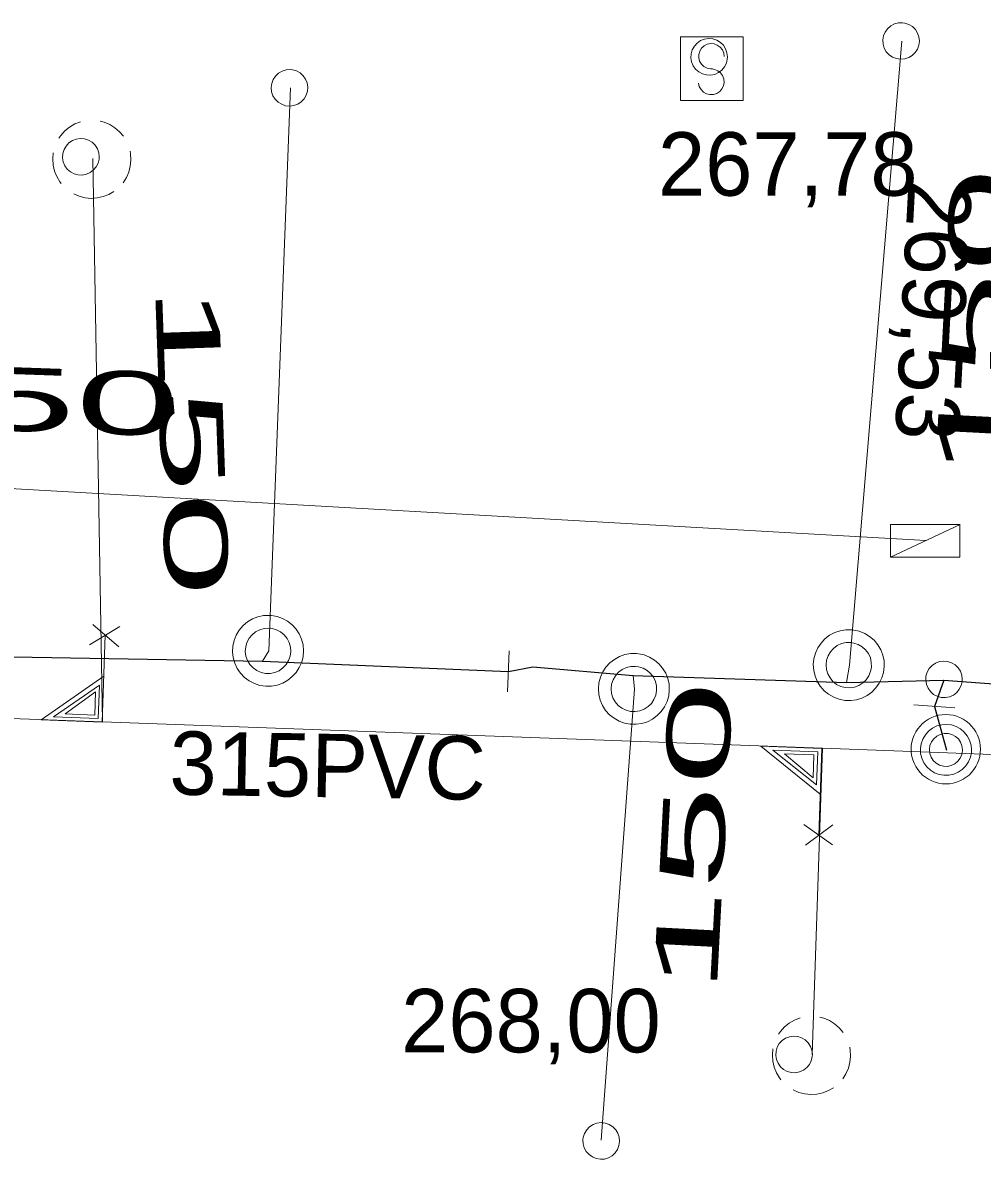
# Model space of a CAD drawing. Extents: x -732096 to -731933, y -1048703 to -1047964.
# Drawn here: x -731975.52 to -731963.43, y -1048614.94 to -1048600.61 of the extents above; entities that cross this region are included whole.
import ezdxf

# ---------------------------------------------------------------- set-up
doc = ezdxf.new("R2010")
doc.units = 0
doc.header["$LTSCALE"] = 0.32
doc.layers.add('1', color=7, linetype='Continuous')
for name, color, linetype, lineweight in [('18', 7, 'Continuous', 13), ('20', 7, 'Continuous', 13), ('49', 7, 'Continuous', 13), ('8', 7, 'Continuous', 13)]:
    doc.layers.add(name, color=color, linetype=linetype, lineweight=lineweight)

msp = doc.modelspace()

# ---------------------------------------------------------------- linework, layer by layer
at = {"layer": '18'}
for p, q in [((-731964.582, -1048607.349), (-731963.708, -1048606.937)), ((-731974.299, -1048608.221), (-731974.679, -1048608.451)), ((-731974.637, -1048608.197), (-731974.312, -1048608.478)), ((-731965.315, -1048610.976), (-731965.677, -1048610.719)), ((-731965.654, -1048610.977), (-731965.31, -1048610.721))]:
    msp.add_line(p, q, dxfattribs=at)
for points in [[(-731974.793, -1048601.857), (-731974.864, -1048601.885), (-731974.931, -1048601.924), (-731974.991, -1048601.972), (-731975.042, -1048602.029), (-731975.066, -1048602.063)], [(-731974.252, -1048602.04), (-731974.302, -1048601.982), (-731974.36, -1048601.932), (-731974.425, -1048601.891), (-731974.496, -1048601.862), (-731974.545, -1048601.848)], [(-731975.138, -1048602.249), (-731975.144, -1048602.326), (-731975.139, -1048602.403), (-731975.122, -1048602.478), (-731975.093, -1048602.549), (-731975.053, -1048602.615), (-731975.037, -1048602.637)], [(-731974.257, -1048602.626), (-731974.216, -1048602.561), (-731974.185, -1048602.491), (-731974.166, -1048602.416), (-731974.158, -1048602.34), (-731974.163, -1048602.263), (-731974.169, -1048602.228)], [(-731974.88, -1048602.766), (-731974.81, -1048602.797), (-731974.735, -1048602.816), (-731974.659, -1048602.823), (-731974.582, -1048602.818), (-731974.507, -1048602.801), (-731974.435, -1048602.773), (-731974.375, -1048602.738)], [(-731974.481, -1048608.332), (-731974.522, -1048609.426), (-731975.291, -1048609.398), (-731974.5, -1048608.848)], [(-731974.555, -1048608.965), (-731974.57, -1048609.38), (-731975.136, -1048609.359), (-731974.555, -1048608.963)], [(-731974.605, -1048609.047), (-731974.615, -1048609.338), (-731974.987, -1048609.325), (-731974.604, -1048609.047)], [(-731965.489, -1048610.854), (-731965.449, -1048609.759), (-731966.219, -1048609.73), (-731965.47, -1048610.336)], [(-731965.516, -1048610.217), (-731965.501, -1048609.801), (-731966.066, -1048609.78), (-731965.516, -1048610.218)], [(-731965.56, -1048610.131), (-731965.55, -1048609.84), (-731965.92, -1048609.827), (-731965.558, -1048610.131)], [(-731965.723, -1048613.157), (-731965.794, -1048613.185), (-731965.86, -1048613.224), (-731965.921, -1048613.272), (-731965.972, -1048613.329), (-731965.995, -1048613.363)], [(-731965.181, -1048613.34), (-731965.232, -1048613.282), (-731965.289, -1048613.232), (-731965.355, -1048613.191), (-731965.426, -1048613.162), (-731965.475, -1048613.148)], [(-731965.186, -1048613.926), (-731965.146, -1048613.861), (-731965.115, -1048613.791), (-731965.095, -1048613.716), (-731965.088, -1048613.64), (-731965.093, -1048613.563), (-731965.098, -1048613.528)], [(-731966.068, -1048613.549), (-731966.073, -1048613.626), (-731966.068, -1048613.703), (-731966.051, -1048613.778), (-731966.022, -1048613.849), (-731965.982, -1048613.915), (-731965.967, -1048613.937)], [(-731965.809, -1048614.066), (-731965.74, -1048614.097), (-731965.664, -1048614.116), (-731965.588, -1048614.123), (-731965.512, -1048614.118), (-731965.436, -1048614.101), (-731965.365, -1048614.073), (-731965.304, -1048614.038)]]:
    msp.add_lwpolyline(points, dxfattribs=at)
for points in [[(-731974.558, -1048602.299), (-731974.564, -1048602.247), (-731974.581, -1048602.197), (-731974.61, -1048602.153), (-731974.648, -1048602.116), (-731974.693, -1048602.089), (-731974.743, -1048602.073), (-731974.795, -1048602.068), (-731974.847, -1048602.075), (-731974.896, -1048602.094), (-731974.94, -1048602.124), (-731974.975, -1048602.163), (-731975.001, -1048602.208), (-731975.016, -1048602.259), (-731975.019, -1048602.311), (-731975.011, -1048602.363), (-731974.99, -1048602.411), (-731974.96, -1048602.454), (-731974.92, -1048602.489), (-731974.874, -1048602.513), (-731974.823, -1048602.527), (-731974.771, -1048602.529), (-731974.719, -1048602.519), (-731974.671, -1048602.497), (-731974.629, -1048602.465), (-731974.596, -1048602.425), (-731974.572, -1048602.378), (-731974.559, -1048602.327)], [(-731964.586, -1048606.937), (-731963.712, -1048606.937), (-731963.712, -1048607.349), (-731964.586, -1048607.349)], [(-731965.569, -1048613.618), (-731965.575, -1048613.566), (-731965.593, -1048613.516), (-731965.621, -1048613.472), (-731965.659, -1048613.435), (-731965.704, -1048613.408), (-731965.754, -1048613.392), (-731965.806, -1048613.387), (-731965.858, -1048613.394), (-731965.907, -1048613.413), (-731965.951, -1048613.443), (-731965.986, -1048613.482), (-731966.012, -1048613.527), (-731966.027, -1048613.578), (-731966.03, -1048613.63), (-731966.022, -1048613.682), (-731966.001, -1048613.73), (-731965.971, -1048613.773), (-731965.931, -1048613.808), (-731965.885, -1048613.832), (-731965.834, -1048613.846), (-731965.782, -1048613.848), (-731965.73, -1048613.838), (-731965.682, -1048613.816), (-731965.64, -1048613.784), (-731965.607, -1048613.744), (-731965.583, -1048613.697), (-731965.571, -1048613.646)]]:
    msp.add_lwpolyline(points, close=True, dxfattribs=at)
at = {"layer": '20'}
msp.add_lwpolyline([(-731952.101, -1048610.247), (-731962.631, -1048609.861), (-731965.443, -1048609.757), (-731974.517, -1048609.425), (-731987.18, -1048608.96)], dxfattribs=at)
msp.add_lwpolyline([(-731952.101, -1048610.247), (-731962.631, -1048609.861), (-731965.443, -1048609.757), (-731974.517, -1048609.425), (-731987.18, -1048608.96)], dxfattribs=at)
at = {"layer": '49'}
for p, q in [((-731974.64, -1048602.32), (-731974.517, -1048609.425)), ((-731974.64, -1048602.32), (-731974.517, -1048609.425)), ((-731964.14, -1048607.139), (-731986.302, -1048605.878)), ((-731964.14, -1048607.139), (-731986.302, -1048605.878)), ((-731965.57, -1048613.62), (-731965.443, -1048609.757)), ((-731965.57, -1048613.62), (-731965.443, -1048609.757))]:
    msp.add_line(p, q, dxfattribs=at)
at = {"layer": '8'}
for p, q in [((-731969.389, -1048608.53), (-731969.41, -1048609.047)), ((-731967.829, -1048608.84), (-731967.809, -1048609.01)), ((-731967.809, -1048609.01), (-731968.23, -1048614.7)), ((-731964.288, -1048609.211), (-731963.773, -1048609.248))]:
    msp.add_line(p, q, dxfattribs=at)
for points in [[(-731964.431, -1048600.608), (-731964.483, -1048600.61), (-731964.534, -1048600.624), (-731964.58, -1048600.648), (-731964.621, -1048600.683), (-731964.651, -1048600.725), (-731964.671, -1048600.774), (-731964.681, -1048600.825), (-731964.678, -1048600.878), (-731964.663, -1048600.928), (-731964.637, -1048600.974), (-731964.601, -1048601.013), (-731964.558, -1048601.042), (-731964.509, -1048601.061), (-731964.457, -1048601.069), (-731964.405, -1048601.065), (-731964.355, -1048601.048), (-731964.31, -1048601.022), (-731964.272, -1048600.985), (-731964.244, -1048600.941), (-731964.226, -1048600.892), (-731964.219, -1048600.84), (-731964.225, -1048600.787), (-731964.243, -1048600.738), (-731964.271, -1048600.693), (-731964.308, -1048600.657), (-731964.353, -1048600.629), (-731964.403, -1048600.613)], [(-731967.23, -1048600.787), (-731966.441, -1048600.787), (-731966.441, -1048601.587), (-731967.23, -1048601.587)], [(-731966.639, -1048601.039), (-731966.645, -1048600.987), (-731966.663, -1048600.937), (-731966.691, -1048600.893), (-731966.729, -1048600.856), (-731966.774, -1048600.829), (-731966.824, -1048600.813), (-731966.876, -1048600.808), (-731966.928, -1048600.815), (-731966.977, -1048600.834), (-731967.021, -1048600.864), (-731967.056, -1048600.903), (-731967.082, -1048600.948), (-731967.097, -1048600.999), (-731967.1, -1048601.051), (-731967.092, -1048601.103), (-731967.071, -1048601.151), (-731967.041, -1048601.194), (-731967.001, -1048601.229), (-731966.955, -1048601.253), (-731966.904, -1048601.267), (-731966.852, -1048601.269), (-731966.8, -1048601.259), (-731966.752, -1048601.237), (-731966.71, -1048601.205), (-731966.677, -1048601.165), (-731966.653, -1048601.118), (-731966.641, -1048601.067)], [(-731972.15, -1048601.198), (-731972.202, -1048601.202), (-731972.253, -1048601.218), (-731972.298, -1048601.245), (-731972.337, -1048601.281), (-731972.365, -1048601.325), (-731972.383, -1048601.375), (-731972.39, -1048601.426), (-731972.385, -1048601.479), (-731972.368, -1048601.528), (-731972.34, -1048601.573), (-731972.302, -1048601.61), (-731972.258, -1048601.637), (-731972.208, -1048601.654), (-731972.156, -1048601.659), (-731972.103, -1048601.653), (-731972.055, -1048601.634), (-731972.011, -1048601.606), (-731971.974, -1048601.567), (-731971.948, -1048601.522), (-731971.932, -1048601.472), (-731971.928, -1048601.42), (-731971.936, -1048601.368), (-731971.957, -1048601.319), (-731971.987, -1048601.276), (-731972.026, -1048601.241), (-731972.072, -1048601.215), (-731972.122, -1048601.201)], [(-731972.413, -1048608.081), (-731972.486, -1048608.085), (-731972.558, -1048608.1), (-731972.626, -1048608.126), (-731972.688, -1048608.164), (-731972.745, -1048608.211), (-731972.792, -1048608.266), (-731972.83, -1048608.329), (-731972.857, -1048608.397), (-731972.873, -1048608.468), (-731972.877, -1048608.542), (-731972.869, -1048608.614), (-731972.848, -1048608.685), (-731972.818, -1048608.751), (-731972.776, -1048608.811), (-731972.725, -1048608.864), (-731972.667, -1048608.907), (-731972.601, -1048608.941), (-731972.532, -1048608.964), (-731972.459, -1048608.974), (-731972.386, -1048608.973), (-731972.314, -1048608.96), (-731972.245, -1048608.935), (-731972.181, -1048608.9), (-731972.124, -1048608.854), (-731972.075, -1048608.8), (-731972.036, -1048608.738), (-731972.006, -1048608.671), (-731971.988, -1048608.6), (-731971.983, -1048608.527), (-731971.989, -1048608.454), (-731972.007, -1048608.383), (-731972.037, -1048608.316), (-731972.076, -1048608.254), (-731972.125, -1048608.2), (-731972.184, -1048608.155), (-731972.247, -1048608.12), (-731972.316, -1048608.096), (-731972.388, -1048608.083)], [(-731972.419, -1048608.242), (-731972.477, -1048608.246), (-731972.534, -1048608.262), (-731972.586, -1048608.288), (-731972.631, -1048608.325), (-731972.669, -1048608.37), (-731972.696, -1048608.422), (-731972.712, -1048608.478), (-731972.717, -1048608.537), (-731972.709, -1048608.595), (-731972.689, -1048608.65), (-731972.659, -1048608.701), (-731972.619, -1048608.743), (-731972.572, -1048608.777), (-731972.517, -1048608.801), (-731972.461, -1048608.813), (-731972.402, -1048608.813), (-731972.344, -1048608.802), (-731972.29, -1048608.779), (-731972.243, -1048608.744), (-731972.202, -1048608.702), (-731972.173, -1048608.652), (-731972.152, -1048608.597), (-731972.144, -1048608.539), (-731972.148, -1048608.481), (-731972.163, -1048608.424), (-731972.19, -1048608.372), (-731972.227, -1048608.327), (-731972.272, -1048608.29), (-731972.324, -1048608.263), (-731972.38, -1048608.247)], [(-731965.073, -1048608.263), (-731965.146, -1048608.263), (-731965.218, -1048608.275), (-731965.287, -1048608.298), (-731965.351, -1048608.333), (-731965.41, -1048608.377), (-731965.46, -1048608.43), (-731965.5, -1048608.491), (-731965.531, -1048608.558), (-731965.55, -1048608.629), (-731965.557, -1048608.702), (-731965.552, -1048608.775), (-731965.535, -1048608.847), (-731965.507, -1048608.913), (-731965.469, -1048608.976), (-731965.42, -1048609.031), (-731965.364, -1048609.077), (-731965.299, -1048609.113), (-731965.231, -1048609.139), (-731965.159, -1048609.153), (-731965.086, -1048609.155), (-731965.014, -1048609.145), (-731964.944, -1048609.124), (-731964.878, -1048609.091), (-731964.819, -1048609.048), (-731964.768, -1048608.996), (-731964.726, -1048608.937), (-731964.693, -1048608.871), (-731964.672, -1048608.801), (-731964.663, -1048608.728), (-731964.666, -1048608.655), (-731964.681, -1048608.583), (-731964.707, -1048608.515), (-731964.744, -1048608.451), (-731964.791, -1048608.395), (-731964.847, -1048608.347), (-731964.909, -1048608.309), (-731964.977, -1048608.282), (-731965.048, -1048608.266)], [(-731965.086, -1048608.424), (-731965.144, -1048608.425), (-731965.202, -1048608.438), (-731965.255, -1048608.462), (-731965.302, -1048608.497), (-731965.342, -1048608.54), (-731965.371, -1048608.59), (-731965.39, -1048608.646), (-731965.397, -1048608.705), (-731965.391, -1048608.762), (-731965.374, -1048608.819), (-731965.346, -1048608.87), (-731965.309, -1048608.915), (-731965.263, -1048608.951), (-731965.21, -1048608.977), (-731965.154, -1048608.992), (-731965.095, -1048608.995), (-731965.037, -1048608.986), (-731964.982, -1048608.965), (-731964.933, -1048608.933), (-731964.891, -1048608.893), (-731964.858, -1048608.844), (-731964.836, -1048608.79), (-731964.825, -1048608.733), (-731964.826, -1048608.674), (-731964.838, -1048608.617), (-731964.863, -1048608.564), (-731964.898, -1048608.517), (-731964.941, -1048608.478), (-731964.992, -1048608.449), (-731965.047, -1048608.43)], [(-731967.786, -1048608.563), (-731967.859, -1048608.564), (-731967.931, -1048608.576), (-731968, -1048608.6), (-731968.064, -1048608.636), (-731968.123, -1048608.68), (-731968.172, -1048608.734), (-731968.211, -1048608.795), (-731968.241, -1048608.862), (-731968.26, -1048608.933), (-731968.266, -1048609.007), (-731968.26, -1048609.079), (-731968.243, -1048609.151), (-731968.214, -1048609.217), (-731968.175, -1048609.279), (-731968.126, -1048609.334), (-731968.069, -1048609.379), (-731968.004, -1048609.415), (-731967.936, -1048609.44), (-731967.864, -1048609.454), (-731967.791, -1048609.455), (-731967.719, -1048609.444), (-731967.649, -1048609.422), (-731967.583, -1048609.389), (-731967.525, -1048609.345), (-731967.474, -1048609.293), (-731967.432, -1048609.233), (-731967.4, -1048609.167), (-731967.38, -1048609.096), (-731967.372, -1048609.024), (-731967.375, -1048608.95), (-731967.391, -1048608.879), (-731967.418, -1048608.811), (-731967.456, -1048608.748), (-731967.503, -1048608.692), (-731967.559, -1048608.645), (-731967.622, -1048608.607), (-731967.69, -1048608.581), (-731967.761, -1048608.566)], [(-731963.679, -1048608.888), (-731963.685, -1048608.836), (-731963.703, -1048608.786), (-731963.731, -1048608.742), (-731963.769, -1048608.705), (-731963.814, -1048608.678), (-731963.864, -1048608.662), (-731963.916, -1048608.657), (-731963.968, -1048608.664), (-731964.017, -1048608.683), (-731964.061, -1048608.713), (-731964.096, -1048608.752), (-731964.122, -1048608.797), (-731964.137, -1048608.848), (-731964.14, -1048608.9), (-731964.132, -1048608.952), (-731964.111, -1048609), (-731964.081, -1048609.043), (-731964.041, -1048609.078), (-731963.995, -1048609.102), (-731963.944, -1048609.116), (-731963.892, -1048609.118), (-731963.84, -1048609.108), (-731963.792, -1048609.086), (-731963.75, -1048609.054), (-731963.717, -1048609.014), (-731963.693, -1048608.967), (-731963.681, -1048608.916)], [(-731967.798, -1048608.724), (-731967.856, -1048608.725), (-731967.913, -1048608.739), (-731967.966, -1048608.763), (-731968.013, -1048608.799), (-731968.052, -1048608.842), (-731968.081, -1048608.893), (-731968.099, -1048608.949), (-731968.106, -1048609.008), (-731968.1, -1048609.065), (-731968.082, -1048609.122), (-731968.054, -1048609.173), (-731968.016, -1048609.217), (-731967.969, -1048609.252), (-731967.916, -1048609.278), (-731967.86, -1048609.292), (-731967.801, -1048609.295), (-731967.743, -1048609.285), (-731967.688, -1048609.264), (-731967.64, -1048609.232), (-731967.598, -1048609.191), (-731967.566, -1048609.142), (-731967.544, -1048609.087), (-731967.534, -1048609.03), (-731967.535, -1048608.971), (-731967.548, -1048608.914), (-731967.573, -1048608.861), (-731967.609, -1048608.815), (-731967.652, -1048608.776), (-731967.703, -1048608.748), (-731967.759, -1048608.729)], [(-731963.563, -1048609.777), (-731963.569, -1048609.716), (-731963.587, -1048609.656), (-731963.616, -1048609.601), (-731963.655, -1048609.553), (-731963.702, -1048609.513), (-731963.756, -1048609.483), (-731963.815, -1048609.463), (-731963.877, -1048609.456), (-731963.939, -1048609.46), (-731963.999, -1048609.476), (-731964.054, -1048609.504), (-731964.104, -1048609.541), (-731964.145, -1048609.588), (-731964.177, -1048609.641), (-731964.197, -1048609.7), (-731964.207, -1048609.761), (-731964.204, -1048609.823), (-731964.189, -1048609.883), (-731964.163, -1048609.94), (-731964.127, -1048609.99), (-731964.081, -1048610.033), (-731964.029, -1048610.065), (-731963.971, -1048610.088), (-731963.91, -1048610.098), (-731963.848, -1048610.097), (-731963.787, -1048610.084), (-731963.73, -1048610.059), (-731963.679, -1048610.024), (-731963.635, -1048609.98), (-731963.601, -1048609.928), (-731963.577, -1048609.871), (-731963.565, -1048609.81)], [(-731963.677, -1048609.777), (-731963.683, -1048609.728), (-731963.7, -1048609.681), (-731963.728, -1048609.64), (-731963.766, -1048609.607), (-731963.81, -1048609.583), (-731963.858, -1048609.571), (-731963.908, -1048609.57), (-731963.956, -1048609.582), (-731964.001, -1048609.604), (-731964.039, -1048609.637), (-731964.068, -1048609.677), (-731964.087, -1048609.724), (-731964.094, -1048609.773), (-731964.089, -1048609.823), (-731964.072, -1048609.87), (-731964.045, -1048609.912), (-731964.008, -1048609.946), (-731963.965, -1048609.97), (-731963.917, -1048609.984), (-731963.867, -1048609.985), (-731963.818, -1048609.975), (-731963.773, -1048609.953), (-731963.734, -1048609.921), (-731963.704, -1048609.882), (-731963.685, -1048609.836), (-731963.677, -1048609.786)], [(-731968.461, -1048614.692), (-731968.458, -1048614.744), (-731968.444, -1048614.795), (-731968.42, -1048614.841), (-731968.384, -1048614.881), (-731968.341, -1048614.911), (-731968.293, -1048614.931), (-731968.241, -1048614.94), (-731968.189, -1048614.937), (-731968.139, -1048614.921), (-731968.093, -1048614.895), (-731968.055, -1048614.858), (-731968.026, -1048614.815), (-731968.007, -1048614.766), (-731968, -1048614.714), (-731968.004, -1048614.661), (-731968.022, -1048614.612), (-731968.048, -1048614.567), (-731968.086, -1048614.529), (-731968.13, -1048614.502), (-731968.18, -1048614.484), (-731968.231, -1048614.478), (-731968.284, -1048614.484), (-731968.333, -1048614.503), (-731968.378, -1048614.532), (-731968.413, -1048614.569), (-731968.441, -1048614.614), (-731968.457, -1048614.664)]]:
    msp.add_lwpolyline(points, close=True, dxfattribs=at)
for points in [[(-731966.681, -1048601.033), (-731966.686, -1048600.99), (-731966.703, -1048600.949), (-731966.73, -1048600.915), (-731966.767, -1048600.889), (-731966.808, -1048600.874), (-731966.851, -1048600.871), (-731966.894, -1048600.879), (-731966.933, -1048600.899), (-731966.966, -1048600.928), (-731966.989, -1048600.966), (-731967, -1048601.008), (-731967.002, -1048601.051), (-731966.99, -1048601.094), (-731966.968, -1048601.131), (-731966.936, -1048601.162), (-731966.897, -1048601.182), (-731966.855, -1048601.191), (-731966.828, -1048601.191)], [(-731965.14, -1048608.929), (-731965.1, -1048608.71), (-731964.44, -1048600.84)], [(-731967.004, -1048601.37), (-731966.994, -1048601.413), (-731966.972, -1048601.452), (-731966.941, -1048601.483), (-731966.902, -1048601.504), (-731966.86, -1048601.515), (-731966.816, -1048601.513), (-731966.774, -1048601.5), (-731966.737, -1048601.476), (-731966.708, -1048601.443), (-731966.689, -1048601.403), (-731966.681, -1048601.36), (-731966.684, -1048601.316), (-731966.701, -1048601.275), (-731966.727, -1048601.24), (-731966.762, -1048601.213), (-731966.803, -1048601.196), (-731966.828, -1048601.191)], [(-731972.5, -1048608.659), (-731972.42, -1048608.53), (-731972.149, -1048601.429)], [(-731963.45, -1048609.769), (-731963.452, -1048609.724), (-731963.459, -1048609.679), (-731963.471, -1048609.634), (-731963.487, -1048609.592), (-731963.508, -1048609.551), (-731963.533, -1048609.512), (-731963.562, -1048609.477), (-731963.594, -1048609.444), (-731963.63, -1048609.416), (-731963.668, -1048609.391), (-731963.709, -1048609.37), (-731963.752, -1048609.353), (-731963.796, -1048609.341), (-731963.841, -1048609.334), (-731963.887, -1048609.332), (-731963.933, -1048609.334), (-731963.978, -1048609.341), (-731964.022, -1048609.353), (-731964.065, -1048609.37), (-731964.106, -1048609.391), (-731964.144, -1048609.416), (-731964.18, -1048609.444), (-731964.212, -1048609.477), (-731964.241, -1048609.512), (-731964.266, -1048609.551), (-731964.287, -1048609.592), (-731964.303, -1048609.634), (-731964.315, -1048609.679), (-731964.322, -1048609.724), (-731964.325, -1048609.77), (-731964.322, -1048609.815), (-731964.315, -1048609.86), (-731964.303, -1048609.905), (-731964.287, -1048609.947), (-731964.266, -1048609.988), (-731964.241, -1048610.027), (-731964.212, -1048610.062), (-731964.18, -1048610.095), (-731964.144, -1048610.123), (-731964.106, -1048610.148), (-731964.065, -1048610.169), (-731964.022, -1048610.186), (-731963.978, -1048610.197), (-731963.933, -1048610.205), (-731963.887, -1048610.207), (-731963.841, -1048610.205), (-731963.796, -1048610.197), (-731963.752, -1048610.186), (-731963.709, -1048610.169), (-731963.668, -1048610.148), (-731963.63, -1048610.123), (-731963.594, -1048610.095), (-731963.562, -1048610.062), (-731963.533, -1048610.027), (-731963.508, -1048609.988), (-731963.487, -1048609.947), (-731963.471, -1048609.905), (-731963.459, -1048609.86), (-731963.452, -1048609.815), (-731963.45, -1048609.77)]]:
    msp.add_lwpolyline(points, dxfattribs=at)
at = {"layer": '8', "lineweight": 25}
for points in [[(-731980.969, -1048608.51), (-731972.5, -1048608.659), (-731969.399, -1048608.79)], [(-731969.399, -1048608.79), (-731969.094, -1048608.73), (-731967.829, -1048608.84), (-731965.14, -1048608.929), (-731963.91, -1048608.899), (-731964.03, -1048609.23), (-731963.879, -1048609.78)], [(-731963.91, -1048608.899), (-731962.94, -1048608.97), (-731956.879, -1048609.179), (-731952.285, -1048609.355)]]:
    msp.add_lwpolyline(points, dxfattribs=at)

# ---------------------------------------------------------------- texts
at = {"layer": '1'}
for s, p in [('267,78', (-731967.515, -1048602.789)), ('268,00', (-731970.752, -1048613.592))]:
    msp.add_text(s, height=0.8, dxfattribs=at).set_placement(p)
for s, rotation, p in [('269,53', 267, (-731964.356, -1048602.585)), ('315PVC', 359, (-731973.677, -1048610.34))]:
    msp.add_text(s, height=0.8, rotation=rotation, dxfattribs=at).set_placement(p)
at = {"layer": '1', "width": 2.2}
for rotation, p in [(87, (-731963.224, -1048606.385)), (272, (-731973.855, -1048603.929)), (358, (-731977.484, -1048605.688)), (87, (-731966.776, -1048612.856))]:
    msp.add_text('150 ', height=0.8, rotation=rotation, dxfattribs=at).set_placement(p)

doc.saveas('drawing.dxf')
